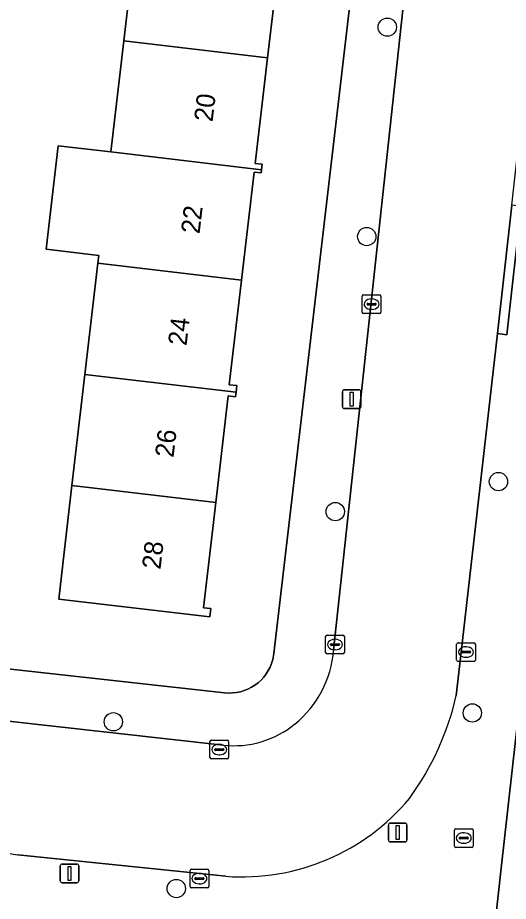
# Model space of a CAD drawing. Extents: x 162026 to 163502, y 387295 to 388169.
# Drawn here: x 162436.3 to 162462.54, y 387998.23 to 388045.47 of the extents above; entities that cross this region are included whole.
import ezdxf

# ---------------------------------------------------------------- set-up
doc = ezdxf.new("R2010")
doc.units = 0
for name, color, linetype in [('IMGEO_Boom', 7, 'Continuous'), ('IMGEO_Erf', 7, 'Continuous'), ('IMGEO_Kolk', 7, 'Continuous'), ('IMGEO_Lichtmast', 7, 'Continuous'), ('IMGEO_Pand', 7, 'Continuous'), ('IMGEO_Pand_nummerreeks', 7, 'Continuous'), ('IMGEO_Rijbaan_lokaal_open', 7, 'Continuous'), ('IMGEO_Rioolput', 7, 'Continuous'), ('IMGEO_Voetpad_open', 7, 'Continuous')]:
    doc.layers.add(name, color=color, linetype=linetype)

msp = doc.modelspace()

# ---------------------------------------------------------------- linework, layer by layer
at = {"layer": 'IMGEO_Boom'}
for centre in [(162456.063, 388044.965), (162454.966, 388033.769), (162462.009, 388020.669), (162453.281, 388019.064), (162460.61, 388008.298), (162441.417, 388007.826), (162444.781, 387998.911)]:
    msp.add_circle(centre, 0.489, dxfattribs=at)
at = {"layer": 'IMGEO_Erf'}
for points in [[(162426.738, 388011.662), (162447.366, 388009.379), (162447.578, 388009.365), (162447.791, 388009.37), (162448.003, 388009.393), (162448.212, 388009.436), (162448.416, 388009.497), (162448.613, 388009.576), (162448.803, 388009.672), (162448.984, 388009.785), (162449.154, 388009.914), (162449.311, 388010.057), (162449.455, 388010.214), (162449.585, 388010.383), (162449.699, 388010.563), (162449.796, 388010.752), (162449.876, 388010.95), (162449.938, 388011.153), (162449.982, 388011.362), (162449.997, 388011.469), (162454.891, 388053.348)], [(162450.347, 388049.169), (162449.664, 388043.334), (162449.003, 388037.682), (162449.374, 388037.638), (162449.34, 388037.342), (162449.32, 388037.17), (162448.954, 388037.213), (162448.272, 388031.439), (162447.61, 388025.838), (162448.023, 388025.814), (162447.98, 388025.443), (162447.952, 388025.204), (162447.562, 388025.249), (162446.894, 388019.543), (162446.237, 388013.927), (162446.633, 388013.881), (162446.58, 388013.435), (162438.495, 388014.38), (162439.204, 388020.452), (162439.899, 388026.399), (162440.593, 388032.347), (162440.641, 388032.762), (162437.82, 388033.095), (162438.474, 388038.627), (162441.288, 388038.294), (162441.983, 388044.242), (162442.677, 388050.189)], [(162464.48, 388020.792), (162462.159, 388000), (162461.579, 387994.806), (162458.418, 387966.487), (162458.409, 387966.347), (162458.412, 387966.207), (162458.428, 387966.068), (162458.456, 387965.931), (162458.496, 387965.797), (162458.548, 387965.666), (162458.611, 387965.542), (162458.686, 387965.423), (162458.771, 387965.311), (162458.865, 387965.208), (162458.968, 387965.113), (162459.079, 387965.028), (162459.198, 387964.953), (162459.322, 387964.889), (162459.452, 387964.836), (162459.586, 387964.796), (162459.723, 387964.767), (162459.803, 387964.756), (162482.808, 387962.218)]]:
    msp.add_lwpolyline(points, dxfattribs=at)
at = {"layer": 'IMGEO_Kolk'}
for p, q in [((162454.723, 388029.727), (162454.723, 388030.579)), ((162454.798, 388030.653), (162455.65, 388030.653)), ((162455.724, 388030.579), (162455.724, 388029.727)), ((162454.982, 388030.147), (162454.982, 388030.159)), ((162455.42, 388030.11), (162455.022, 388030.11)), ((162455.025, 388030.196), (162455.423, 388030.196)), ((162455.211, 388030.433), (162455.236, 388030.433)), ((162455.466, 388030.159), (162455.466, 388030.147)), ((162455.65, 388029.653), (162454.798, 388029.653)), ((162455.234, 388029.873), (162455.209, 388029.873)), ((162452.768, 388011.529), (162452.768, 388012.381)), ((162452.843, 388012.455), (162453.695, 388012.455)), ((162453.256, 388012.235), (162453.281, 388012.235)), ((162453.769, 388012.381), (162453.769, 388011.529)), ((162459.848, 388012.055), (162460.7, 388012.055)), ((162453.027, 388011.949), (162453.027, 388011.961)), ((162453.465, 388011.912), (162453.067, 388011.912)), ((162453.07, 388011.998), (162453.468, 388011.998)), ((162453.279, 388011.675), (162453.254, 388011.675)), ((162453.511, 388011.961), (162453.511, 388011.949)), ((162459.773, 388011.129), (162459.773, 388011.981)), ((162460.032, 388011.549), (162460.032, 388011.561)), ((162460.075, 388011.598), (162460.473, 388011.598)), ((162460.261, 388011.835), (162460.286, 388011.835)), ((162460.516, 388011.561), (162460.516, 388011.549)), ((162460.774, 388011.981), (162460.774, 388011.129)), ((162453.695, 388011.455), (162452.843, 388011.455)), ((162460.47, 388011.512), (162460.072, 388011.512)), ((162460.284, 388011.275), (162460.259, 388011.275)), ((162460.7, 388011.055), (162459.848, 388011.055)), ((162446.655, 388006.839), (162447.507, 388006.839)), ((162446.58, 388005.913), (162446.58, 388006.765)), ((162446.882, 388006.382), (162447.28, 388006.382)), ((162447.068, 388006.619), (162447.093, 388006.619)), ((162447.581, 388006.765), (162447.581, 388005.913)), ((162446.839, 388006.333), (162446.839, 388006.345)), ((162447.277, 388006.296), (162446.879, 388006.296)), ((162447.091, 388006.059), (162447.066, 388006.059)), ((162447.323, 388006.345), (162447.323, 388006.333)), ((162447.507, 388005.839), (162446.655, 388005.839)), ((162445.519, 387999.015), (162445.519, 387999.867)), ((162445.594, 387999.941), (162446.446, 387999.941)), ((162446.52, 387999.867), (162446.52, 387999.015)), ((162445.778, 387999.435), (162445.778, 387999.447)), ((162446.216, 387999.398), (162445.818, 387999.398)), ((162445.821, 387999.484), (162446.219, 387999.484)), ((162446.007, 387999.721), (162446.032, 387999.721)), ((162446.262, 387999.447), (162446.262, 387999.435)), ((162446.446, 387998.941), (162445.594, 387998.941)), ((162446.03, 387999.161), (162446.005, 387999.161))]:
    msp.add_line(p, q, dxfattribs=at)
for points in [[(162454.723, 388029.727), (162454.723, 388030.579)], [(162454.798, 388030.653), (162455.65, 388030.653)], [(162455.724, 388030.579), (162455.724, 388029.727)], [(162455.65, 388029.653), (162454.798, 388029.653)], [(162452.768, 388011.529), (162452.768, 388012.381)], [(162452.843, 388012.455), (162453.695, 388012.455)], [(162453.769, 388012.381), (162453.769, 388011.529)], [(162459.848, 388012.055), (162460.7, 388012.055)], [(162459.773, 388011.129), (162459.773, 388011.981)], [(162460.774, 388011.981), (162460.774, 388011.129)], [(162453.695, 388011.455), (162452.843, 388011.455)], [(162460.7, 388011.055), (162459.848, 388011.055)], [(162446.655, 388006.839), (162447.507, 388006.839)], [(162446.58, 388005.913), (162446.58, 388006.765)], [(162447.581, 388006.765), (162447.581, 388005.913)], [(162447.507, 388005.839), (162446.655, 388005.839)], [(162445.519, 387999.015), (162445.519, 387999.867)], [(162445.594, 387999.941), (162446.446, 387999.941)], [(162446.52, 387999.867), (162446.52, 387999.015)], [(162446.446, 387998.941), (162445.594, 387998.941)]]:
    msp.add_lwpolyline(points, dxfattribs=at)
for centre, radius, start, end in [((162454.8, 388030.577), 0.0765, 91.552, 178.448), ((162454.8, 388030.577), 0.0765, 91.552, 178.448), ((162455.648, 388030.577), 0.0765, 1.552, 88.448), ((162455.648, 388030.577), 0.0765, 1.552, 88.448), ((162455.022, 388030.156), 0.0403, 85.8775, 175.7526), ((162455.019, 388030.146), 0.0366, 178.938, 274.7102), ((162455.423, 388030.153), 0.043, 264.8664, 352.4533), ((162455.427, 388030.158), 0.0386, 1.7309, 96.639), ((162454.8, 388029.729), 0.0765, 181.552, 268.448), ((162454.8, 388029.729), 0.0765, 181.552, 268.448), ((162455.648, 388029.729), 0.0765, 271.552, 358.448), ((162455.648, 388029.729), 0.0765, 271.552, 358.448), ((162452.845, 388012.379), 0.0765, 91.552, 178.448), ((162452.845, 388012.379), 0.0765, 91.552, 178.448), ((162453.693, 388012.379), 0.0765, 1.552, 88.448), ((162453.693, 388012.379), 0.0765, 1.552, 88.448), ((162459.85, 388011.979), 0.0765, 91.552, 178.448), ((162459.85, 388011.979), 0.0765, 91.552, 178.448), ((162460.698, 388011.979), 0.0765, 1.552, 88.448), ((162460.698, 388011.979), 0.0765, 1.552, 88.448), ((162453.067, 388011.958), 0.0403, 85.8775, 175.7526), ((162453.064, 388011.948), 0.0366, 178.938, 274.7102), ((162453.468, 388011.955), 0.043, 264.8664, 352.4533), ((162453.472, 388011.96), 0.0386, 1.7309, 96.639), ((162460.072, 388011.558), 0.0403, 85.8775, 175.7526), ((162460.477, 388011.56), 0.0386, 1.7309, 96.639), ((162452.845, 388011.531), 0.0765, 181.552, 268.448), ((162452.845, 388011.531), 0.0765, 181.552, 268.448), ((162453.693, 388011.531), 0.0765, 271.552, 358.448), ((162453.693, 388011.531), 0.0765, 271.552, 358.448), ((162459.85, 388011.131), 0.0765, 181.552, 268.448), ((162459.85, 388011.131), 0.0765, 181.552, 268.448), ((162460.069, 388011.548), 0.0366, 178.938, 274.7102), ((162460.473, 388011.555), 0.043, 264.8664, 352.4533), ((162460.698, 388011.131), 0.0765, 271.552, 358.448), ((162460.698, 388011.131), 0.0765, 271.552, 358.448), ((162446.657, 388006.763), 0.0765, 91.552, 178.448), ((162446.657, 388006.763), 0.0765, 91.552, 178.448), ((162447.505, 388006.763), 0.0765, 1.552, 88.448), ((162447.505, 388006.763), 0.0765, 1.552, 88.448), ((162446.879, 388006.342), 0.0403, 85.8775, 175.7526), ((162447.284, 388006.344), 0.0386, 1.7309, 96.639), ((162446.657, 388005.915), 0.0765, 181.552, 268.448), ((162446.657, 388005.915), 0.0765, 181.552, 268.448), ((162446.876, 388006.332), 0.0366, 178.938, 274.7102), ((162447.28, 388006.339), 0.043, 264.8664, 352.4533), ((162447.505, 388005.915), 0.0765, 271.552, 358.448), ((162447.505, 388005.915), 0.0765, 271.552, 358.448), ((162445.596, 387999.865), 0.0765, 91.552, 178.448), ((162445.596, 387999.865), 0.0765, 91.552, 178.448), ((162446.444, 387999.865), 0.0765, 1.552, 88.448), ((162446.444, 387999.865), 0.0765, 1.552, 88.448), ((162445.818, 387999.444), 0.0403, 85.8775, 175.7526), ((162445.815, 387999.434), 0.0366, 178.938, 274.7102), ((162446.219, 387999.441), 0.043, 264.8664, 352.4533), ((162446.223, 387999.446), 0.0386, 1.7309, 96.639), ((162445.596, 387999.017), 0.0765, 181.552, 268.448), ((162445.596, 387999.017), 0.0765, 181.552, 268.448), ((162446.444, 387999.017), 0.0765, 271.552, 358.448), ((162446.444, 387999.017), 0.0765, 271.552, 358.448)]:
    msp.add_arc(centre, radius, start, end, dxfattribs=at)
for centre, major_axis, ratio, start_param, end_param in [((162455.21, 388030.153), (-0.387, 0.002), 0.722429, 4.712389, 7.853982), ((162455.235, 388030.153), (-0.39, 0.002), 0.717154, 1.570796, 4.712389), ((162453.255, 388011.955), (-0.387, 0.002), 0.722429, 4.712389, 7.853982), ((162453.28, 388011.955), (-0.39, 0.002), 0.717154, 1.570796, 4.712389), ((162460.26, 388011.555), (-0.387, 0.002), 0.722429, 4.712389, 7.853982), ((162460.285, 388011.555), (-0.39, 0.002), 0.717154, 1.570796, 4.712389), ((162447.067, 388006.339), (-0.387, 0.002), 0.722429, 4.712389, 7.853982), ((162447.092, 388006.339), (-0.39, 0.002), 0.717154, 1.570796, 4.712389), ((162446.006, 387999.441), (-0.387, 0.002), 0.722429, 4.712389, 7.853982), ((162446.031, 387999.441), (-0.39, 0.002), 0.717154, 1.570796, 4.712389)]:
    msp.add_ellipse(centre, major_axis=major_axis, ratio=ratio, start_param=start_param, end_param=end_param, dxfattribs=at)
at = {"layer": 'IMGEO_Lichtmast'}
for p, q in [((162453.662, 388024.676), (162453.662, 388025.476)), ((162453.662, 388025.476), (162453.662, 388024.676)), ((162453.762, 388025.576), (162454.552, 388025.576)), ((162454.552, 388025.576), (162453.762, 388025.576)), ((162454.652, 388025.476), (162454.652, 388024.676)), ((162454.652, 388024.676), (162454.652, 388025.476)), ((162454.552, 388024.576), (162453.762, 388024.576)), ((162453.762, 388024.576), (162454.552, 388024.576)), ((162456.125, 388001.506), (162456.125, 388002.306)), ((162456.125, 388002.306), (162456.125, 388001.506)), ((162456.225, 388002.406), (162457.015, 388002.406)), ((162457.015, 388002.406), (162456.225, 388002.406)), ((162457.115, 388002.306), (162457.115, 388001.506)), ((162457.115, 388001.506), (162457.115, 388002.306)), ((162457.015, 388001.406), (162456.225, 388001.406)), ((162456.225, 388001.406), (162457.015, 388001.406)), ((162438.679, 388000.222), (162439.469, 388000.222)), ((162439.469, 388000.222), (162438.679, 388000.222)), ((162438.579, 387999.322), (162438.579, 388000.122)), ((162438.579, 388000.122), (162438.579, 387999.322)), ((162439.569, 388000.122), (162439.569, 387999.322)), ((162439.569, 387999.322), (162439.569, 388000.122)), ((162439.469, 387999.222), (162438.679, 387999.222)), ((162438.679, 387999.222), (162439.469, 387999.222))]:
    msp.add_line(p, q, dxfattribs=at)
for points in [[(162454.082, 388025.451), (162454.232, 388025.451), (162454.232, 388024.701), (162454.082, 388024.701), (162454.082, 388025.451)], [(162456.545, 388002.281), (162456.695, 388002.281), (162456.695, 388001.531), (162456.545, 388001.531), (162456.545, 388002.281)], [(162438.999, 388000.097), (162439.149, 388000.097), (162439.149, 387999.347), (162438.999, 387999.347), (162438.999, 388000.097)]]:
    msp.add_lwpolyline(points, dxfattribs=at)
for centre, start, end in [((162453.762, 388025.476), 90, 180), ((162453.762, 388025.476), 90, 180), ((162454.552, 388025.476), 0, 90), ((162454.552, 388025.476), 360, 90), ((162453.762, 388024.676), 180, 270), ((162453.762, 388024.676), 180, 270), ((162454.552, 388024.676), 270, 0), ((162454.552, 388024.676), 270, 0), ((162456.225, 388002.306), 90, 180), ((162456.225, 388002.306), 90, 180), ((162457.015, 388002.306), 0, 90), ((162457.015, 388002.306), 360, 90), ((162456.225, 388001.506), 180, 270), ((162456.225, 388001.506), 180, 270), ((162457.015, 388001.506), 270, 0), ((162457.015, 388001.506), 270, 0), ((162438.679, 388000.122), 90, 180), ((162438.679, 388000.122), 90, 180), ((162439.469, 388000.122), 0, 90), ((162439.469, 388000.122), 360, 90), ((162438.679, 387999.322), 180, 270), ((162438.679, 387999.322), 180, 270), ((162439.469, 387999.322), 270, 0), ((162439.469, 387999.322), 270, 0)]:
    msp.add_arc(centre, 0.1, start, end, dxfattribs=at)
at = {"layer": 'IMGEO_Pand'}
for points in [[(162450.347, 388049.169), (162450.675, 388049.131), (162450.688, 388049.242), (162442.677, 388050.189), (162441.983, 388044.242), (162449.664, 388043.334)], [(162449.374, 388037.638), (162449.003, 388037.682), (162449.664, 388043.334), (162441.983, 388044.242), (162441.288, 388038.294), (162449.34, 388037.342)], [(162448.954, 388037.213), (162449.32, 388037.17), (162449.34, 388037.342), (162441.288, 388038.294), (162438.474, 388038.627), (162437.82, 388033.095), (162440.641, 388032.762), (162440.593, 388032.347), (162448.272, 388031.439)], [(162448.023, 388025.814), (162447.61, 388025.838), (162448.272, 388031.439), (162440.593, 388032.347), (162439.899, 388026.399), (162447.98, 388025.443)], [(162447.562, 388025.249), (162447.952, 388025.204), (162447.98, 388025.443), (162439.899, 388026.399), (162439.204, 388020.452), (162446.894, 388019.543)], [(162438.495, 388014.38), (162446.58, 388013.435), (162446.633, 388013.881), (162446.237, 388013.927), (162446.894, 388019.543), (162439.204, 388020.452)]]:
    msp.add_lwpolyline(points, close=True, dxfattribs=at)
at = {"layer": 'IMGEO_Rijbaan_lokaal_open'}
for points in [[(162457.637, 388052.823), (162453.196, 388011.651)], [(162459.754, 388009.225), (162459.995, 388011.386), (162461.959, 388028.579), (162462.727, 388035.451), (162464.611, 388052.518)], [(162447.286, 388006.577), (162429.571, 388008.56), (162426.506, 388008.903), (162425.908, 388001.924), (162429.073, 388001.57)], [(162436.3, 388000.71), (162447.438, 387999.564)]]:
    msp.add_lwpolyline(points, dxfattribs=at)
for centre, radius, start, end in [((162447.525, 388012.113), 5.69, 309.2639, 355.3388), ((162444.889, 388012.673), 15.259, 324.1324, 346.942), ((162447.856, 388011.728), 5.182, 263.6898, 309.1329), ((162448.294, 388011.194), 11.661, 265.7924, 320.2168), ((162436.664, 388004.101), 3.41, 230.1425, 263.8785)]:
    msp.add_arc(centre, radius, start, end, dxfattribs=at)
at = {"layer": 'IMGEO_Rioolput'}
for p, q in [((162459.729, 388002.11), (162460.581, 388002.11)), ((162459.654, 388001.184), (162459.654, 388002.036)), ((162459.956, 388001.653), (162460.354, 388001.653)), ((162460.142, 388001.89), (162460.167, 388001.89)), ((162460.655, 388002.036), (162460.655, 388001.184)), ((162459.913, 388001.604), (162459.913, 388001.616)), ((162460.351, 388001.567), (162459.953, 388001.567)), ((162460.165, 388001.33), (162460.14, 388001.33)), ((162460.397, 388001.616), (162460.397, 388001.604)), ((162460.581, 388001.11), (162459.729, 388001.11))]:
    msp.add_line(p, q, dxfattribs=at)
for points in [[(162459.729, 388002.11), (162460.581, 388002.11)], [(162459.654, 388001.184), (162459.654, 388002.036)], [(162460.655, 388002.036), (162460.655, 388001.184)], [(162460.581, 388001.11), (162459.729, 388001.11)]]:
    msp.add_lwpolyline(points, dxfattribs=at)
for centre, radius, start, end in [((162459.731, 388002.034), 0.0765, 91.552, 178.448), ((162459.731, 388002.034), 0.0765, 91.552, 178.448), ((162460.579, 388002.034), 0.0765, 1.552, 88.448), ((162460.579, 388002.034), 0.0765, 1.552, 88.448), ((162459.953, 388001.613), 0.0403, 85.8775, 175.7526), ((162460.358, 388001.615), 0.0386, 1.7309, 96.639), ((162459.731, 388001.186), 0.0765, 181.552, 268.448), ((162459.731, 388001.186), 0.0765, 181.552, 268.448), ((162459.95, 388001.603), 0.0366, 178.938, 274.7102), ((162460.354, 388001.61), 0.043, 264.8664, 352.4533), ((162460.579, 388001.186), 0.0765, 271.552, 358.448), ((162460.579, 388001.186), 0.0765, 271.552, 358.448)]:
    msp.add_arc(centre, radius, start, end, dxfattribs=at)
for centre, major_axis, ratio, start_param, end_param in [((162460.141, 388001.61), (-0.387, 0.002), 0.722429, 4.712389, 7.853982), ((162460.166, 388001.61), (-0.39, 0.002), 0.717154, 1.570796, 4.712389)]:
    msp.add_ellipse(centre, major_axis=major_axis, ratio=ratio, start_param=start_param, end_param=end_param, dxfattribs=at)
at = {"layer": 'IMGEO_Voetpad_open'}
for points in [[(162454.891, 388053.348), (162449.997, 388011.469), (162449.982, 388011.362), (162449.938, 388011.153), (162449.876, 388010.95), (162449.796, 388010.752), (162449.699, 388010.563), (162449.585, 388010.383), (162449.455, 388010.214), (162449.311, 388010.057), (162449.154, 388009.914), (162448.984, 388009.785), (162448.803, 388009.672), (162448.613, 388009.576), (162448.416, 388009.497), (162448.212, 388009.436), (162448.003, 388009.393), (162447.791, 388009.37), (162447.578, 388009.365), (162447.366, 388009.379), (162426.738, 388011.662)], [(162453.196, 388011.651), (162457.637, 388052.823)], [(162462.159, 388000), (162464.48, 388020.792), (162465.615, 388031.666), (162463.224, 388035.395), (162462.456, 388028.522), (162461.959, 388028.579), (162459.995, 388011.386), (162459.754, 388009.225)], [(162429.571, 388008.56), (162447.286, 388006.577)], [(162447.438, 387999.564), (162436.3, 388000.71)], [(162452.686, 387995.912), (162454.548, 387995.66), (162456.205, 387995.436), (162461.579, 387994.806), (162462.159, 388000)]]:
    msp.add_lwpolyline(points, dxfattribs=at)
msp.add_lwpolyline([(162463.224, 388035.395), (162462.727, 388035.451), (162461.959, 388028.579), (162462.456, 388028.522)], close=True, dxfattribs=at)
for centre, radius, start, end in [((162447.525, 388012.113), 5.69, 309.2639, 355.3388), ((162444.889, 388012.673), 15.259, 324.1324, 346.942), ((162447.856, 388011.728), 5.182, 263.6898, 309.1329), ((162448.294, 388011.194), 11.661, 265.7924, 320.2168), ((162436.664, 388004.101), 3.41, 230.1425, 263.8785)]:
    msp.add_arc(centre, radius, start, end, dxfattribs=at)

# ---------------------------------------------------------------- texts
at = {"layer": 'IMGEO_Pand_nummerreeks'}
for s, rotation, p in [('20', 83.3585, (162446.721, 388039.872)), ('22', 83.3596, (162446.024, 388033.884)), ('24', 83.3585, (162445.328, 388027.906)), ('26', 83.3585, (162444.631, 388021.924)), ('28', 83.3585, (162443.935, 388015.945))]:
    msp.add_text(s, height=1, rotation=rotation, dxfattribs=at).set_placement(p)

doc.saveas('drawing.dxf')
